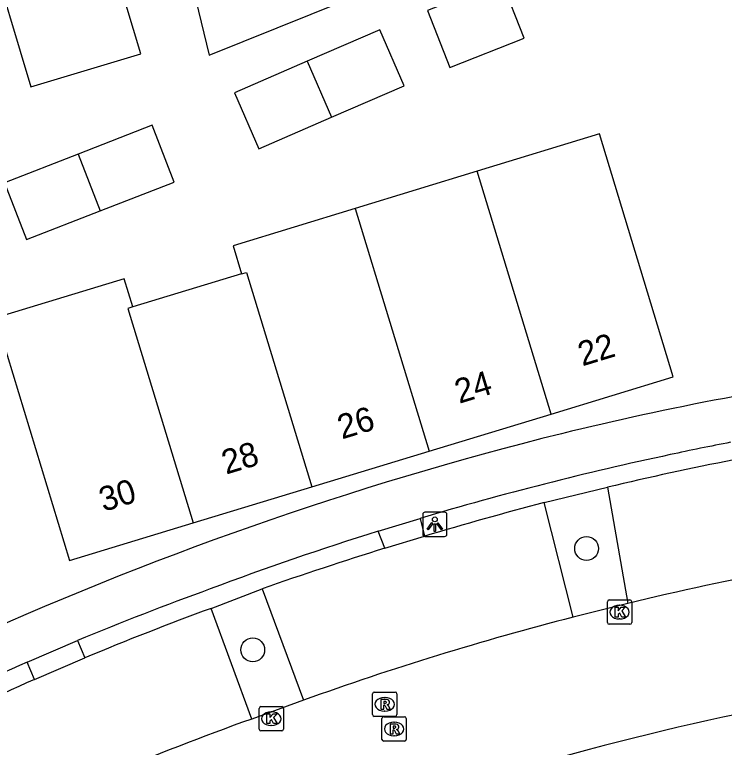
# Model space of a CAD drawing. Extents: x 160158 to 160921, y 381517 to 382041.
# Drawn here: x 160431.78 to 160460.93, y 381637.81 to 381667.92 of the extents above; entities that cross this region are included whole.
import ezdxf

# ---------------------------------------------------------------- set-up
doc = ezdxf.new("R2010")
doc.units = 0
for name, color, linetype in [('IMGEO_Boom', 7, 'Continuous'), ('IMGEO_Haag', 7, 'Continuous'), ('IMGEO_Kolk', 7, 'Continuous'), ('IMGEO_Lichtpunt', 7, 'Continuous'), ('IMGEO_Pand', 7, 'Continuous'), ('IMGEO_Pand_nummerreeks', 7, 'Continuous'), ('IMGEO_Parkeervlak_open', 7, 'Continuous'), ('IMGEO_Rijbaan_lokaal_open', 7, 'Continuous'), ('IMGEO_Rioolput', 7, 'Continuous'), ('IMGEO_Voetpad_open', 7, 'Continuous')]:
    doc.layers.add(name, color=color, linetype=linetype)

msp = doc.modelspace()

# ---------------------------------------------------------------- linework, layer by layer
at = {"layer": 'IMGEO_Boom'}
for centre in [(160455.268, 381645.986), (160441.555, 381641.822)]:
    msp.add_circle(centre, 0.489, dxfattribs=at)
at = {"layer": 'IMGEO_Haag'}
for points in [[(160453.528, 381647.873), (160456.128, 381648.504)], [(160439.844, 381643.526), (160441.936, 381644.326)]]:
    msp.add_lwpolyline(points, dxfattribs=at)
at = {"layer": 'IMGEO_Kolk'}
for p, q in [((160456.12, 381642.945), (160456.12, 381643.797)), ((160456.195, 381643.871), (160457.047, 381643.871)), ((160457.121, 381643.797), (160457.121, 381642.945)), ((160456.608, 381643.651), (160456.633, 381643.651)), ((160456.631, 381643.091), (160456.606, 381643.091)), ((160457.047, 381642.871), (160456.195, 381642.871)), ((160441.892, 381639.49), (160442.744, 381639.49)), ((160441.817, 381638.564), (160441.817, 381639.416)), ((160442.305, 381639.27), (160442.33, 381639.27)), ((160442.818, 381639.416), (160442.818, 381638.564)), ((160442.328, 381638.71), (160442.303, 381638.71)), ((160442.744, 381638.49), (160441.892, 381638.49))]:
    msp.add_line(p, q, dxfattribs=at)
for points in [[(160456.12, 381642.945), (160456.12, 381643.797)], [(160456.195, 381643.871), (160457.047, 381643.871)], [(160457.121, 381643.797), (160457.121, 381642.945)], [(160456.441, 381643.571), (160456.564, 381643.571), (160456.564, 381643.42), (160456.694, 381643.571), (160456.858, 381643.571), (160456.712, 381643.42), (160456.865, 381643.171), (160456.713, 381643.171), (160456.628, 381643.335), (160456.564, 381643.268), (160456.564, 381643.171), (160456.441, 381643.171), (160456.441, 381643.571)], [(160457.047, 381642.871), (160456.195, 381642.871)], [(160441.892, 381639.49), (160442.744, 381639.49)], [(160441.817, 381638.564), (160441.817, 381639.416)], [(160442.138, 381639.19), (160442.261, 381639.19), (160442.261, 381639.039), (160442.391, 381639.19), (160442.555, 381639.19), (160442.409, 381639.039), (160442.562, 381638.79), (160442.41, 381638.79), (160442.325, 381638.954), (160442.261, 381638.887), (160442.261, 381638.79), (160442.138, 381638.79), (160442.138, 381639.19)], [(160442.818, 381639.416), (160442.818, 381638.564)], [(160442.744, 381638.49), (160441.892, 381638.49)]]:
    msp.add_lwpolyline(points, dxfattribs=at)
for centre, start, end in [((160456.197, 381643.795), 91.552, 178.448), ((160456.197, 381643.795), 91.552, 178.448), ((160457.045, 381643.795), 1.552, 88.448), ((160457.045, 381643.795), 1.552, 88.448), ((160456.197, 381642.947), 181.552, 268.448), ((160456.197, 381642.947), 181.552, 268.448), ((160457.045, 381642.947), 271.552, 358.448), ((160457.045, 381642.947), 271.552, 358.448), ((160441.894, 381639.414), 91.552, 178.448), ((160441.894, 381639.414), 91.552, 178.448), ((160442.742, 381639.414), 1.552, 88.448), ((160442.742, 381639.414), 1.552, 88.448), ((160441.894, 381638.566), 181.552, 268.448), ((160441.894, 381638.566), 181.552, 268.448), ((160442.742, 381638.566), 271.552, 358.448), ((160442.742, 381638.566), 271.552, 358.448)]:
    msp.add_arc(centre, 0.0765, start, end, dxfattribs=at)
for centre, major_axis, ratio, start_param, end_param in [((160456.607, 381643.371), (-0.387, 0.002), 0.722429, 4.712389, 7.853982), ((160456.632, 381643.371), (-0.39, 0.002), 0.717154, 1.570796, 4.712389), ((160442.304, 381638.99), (-0.387, 0.002), 0.722429, 4.712389, 7.853982), ((160442.329, 381638.99), (-0.39, 0.002), 0.717154, 1.570796, 4.712389)]:
    msp.add_ellipse(centre, major_axis=major_axis, ratio=ratio, start_param=start_param, end_param=end_param, dxfattribs=at)
at = {"layer": 'IMGEO_Lichtpunt'}
for p, q in [((160448.536, 381647.384), (160448.536, 381646.577)), ((160448.536, 381647.384), (160448.536, 381646.577)), ((160449.438, 381647.479), (160448.63, 381647.479)), ((160449.438, 381647.479), (160448.63, 381647.479)), ((160449.532, 381646.577), (160449.532, 381647.384)), ((160449.532, 381646.577), (160449.532, 381647.384)), ((160448.63, 381646.483), (160449.438, 381646.483)), ((160448.63, 381646.483), (160449.438, 381646.483))]:
    msp.add_line(p, q, dxfattribs=at)
for points in [[(160448.91, 381647.048), (160448.949, 381647.02), (160448.761, 381646.758), (160448.723, 381646.785), (160448.91, 381647.048)], [(160449.012, 381647), (160449.059, 381647), (160449.059, 381646.678), (160449.012, 381646.678), (160449.012, 381647)], [(160449.122, 381647.02), (160449.16, 381647.047), (160449.347, 381646.785), (160449.308, 381646.757), (160449.122, 381647.02)]]:
    msp.add_lwpolyline(points, dxfattribs=at)
msp.add_circle((160449.035, 381647.182), 0.0994, dxfattribs=at)
for centre, start, end in [((160448.63, 381647.384), 90, 180), ((160448.63, 381647.384), 90, 180), ((160449.438, 381647.384), 0, 90), ((160449.438, 381647.384), 0, 90), ((160448.63, 381646.577), 180, 270), ((160448.63, 381646.577), 180, 270), ((160449.438, 381646.577), 270, 0), ((160449.438, 381646.577), 270, 360)]:
    msp.add_arc(centre, 0.0946, start, end, dxfattribs=at)
at = {"layer": 'IMGEO_Pand'}
for points in [[(160439.763, 381666.262), (160445.346, 381668.511), (160444.596, 381671.602), (160441.897, 381670.947), (160441.315, 381673.35), (160438.226, 381672.601), (160439.763, 381666.262)], [(160432.441, 381664.956), (160436.955, 381666.315), (160435.144, 381672.33), (160430.629, 381670.97), (160432.441, 381664.956)], [(160451.793, 381669.293), (160448.731, 381668.089), (160449.647, 381665.758), (160452.709, 381666.961), (160451.793, 381669.293)], [(160444.792, 381663.708), (160447.778, 381665.004), (160446.78, 381667.302), (160443.795, 381666.006)], [(160443.795, 381666.006), (160440.809, 381664.709), (160441.806, 381662.412), (160444.792, 381663.708)], [(160443.795, 381666.006), (160444.792, 381663.708)], [(160435.293, 381659.864), (160438.327, 381661.045), (160437.421, 381663.375), (160434.387, 381662.194)], [(160453.813, 381651.511), (160458.83, 381653.037), (160455.794, 381663.02), (160450.779, 381661.486)], [(160434.387, 381662.194), (160431.352, 381661.013), (160432.261, 381658.684), (160435.293, 381659.864)], [(160434.387, 381662.194), (160435.293, 381659.864)], [(160450.779, 381661.486), (160445.764, 381659.952)], [(160453.813, 381651.511), (160450.779, 381661.486)], [(160445.764, 381659.952), (160440.749, 381658.418), (160441.089, 381657.267)], [(160445.764, 381659.952), (160448.795, 381649.985)], [(160441.089, 381657.267), (160436.636, 381655.918)], [(160441.089, 381657.267), (160441.299, 381657.331), (160443.979, 381648.521)], [(160436.636, 381655.918), (160436.271, 381657.061), (160430.989, 381655.469), (160434.023, 381645.493), (160439.106, 381647.039)], [(160436.636, 381655.918), (160436.425, 381655.854), (160439.106, 381647.039)], [(160448.795, 381649.985), (160453.813, 381651.511)], [(160443.979, 381648.521), (160448.795, 381649.985)], [(160439.106, 381647.039), (160443.979, 381648.521)]]:
    msp.add_lwpolyline(points, dxfattribs=at)
at = {"layer": 'IMGEO_Parkeervlak_open'}
for points in [[(160456.128, 381648.504), (160456.961, 381643.727)], [(160454.718, 381643.162), (160453.528, 381647.873)], [(160441.936, 381644.326), (160443.643, 381639.751)], [(160441.513, 381638.978), (160439.844, 381643.526)]]:
    msp.add_lwpolyline(points, dxfattribs=at)
for centre, radius, start, end in [((160485.7, 381524.475), 127.506, 101.02818, 103.41045), ((160492.513, 381499.537), 153.373, 104.72539, 106.63176), ((160493.597, 381496.667), 156.436, 107.33476, 109.28308), ((160483.351, 381525.05), 126.212, 110.16452, 112.69334), ((160484.387, 381523.097), 128.415, 113.7903, 116.2758)]:
    msp.add_arc(centre, radius, start, end, dxfattribs=at)
at = {"layer": 'IMGEO_Rijbaan_lokaal_open'}
for points in [[(160456.961, 381643.727), (160454.718, 381643.162)], [(160443.643, 381639.751), (160441.513, 381638.978)]]:
    msp.add_lwpolyline(points, dxfattribs=at)
for centre, radius, start, end in [((160483.62, 381534.543), 112.392, 97.02826, 103.72125), ((160485.221, 381524.439), 122.579, 104.40904, 109.82768), ((160484.112, 381530.506), 111.004, 96.58427, 106.94484), ((160476.357, 381540.973), 104.015, 109.57182, 116.658)]:
    msp.add_arc(centre, radius, start, end, dxfattribs=at)
at = {"layer": 'IMGEO_Rioolput'}
for p, q in [((160446.549, 381640.084), (160447.401, 381640.084)), ((160446.474, 381639.158), (160446.474, 381640.01)), ((160446.962, 381639.864), (160446.987, 381639.864)), ((160447.475, 381640.01), (160447.475, 381639.158)), ((160446.985, 381639.304), (160446.96, 381639.304)), ((160447.401, 381639.084), (160446.549, 381639.084)), ((160446.862, 381638.144), (160446.862, 381638.996)), ((160446.937, 381639.07), (160447.789, 381639.07)), ((160447.863, 381638.996), (160447.863, 381638.144)), ((160447.35, 381638.85), (160447.375, 381638.85)), ((160447.373, 381638.29), (160447.348, 381638.29)), ((160447.789, 381638.07), (160446.937, 381638.07))]:
    msp.add_line(p, q, dxfattribs=at)
for points in [[(160446.549, 381640.084), (160447.401, 381640.084)], [(160446.474, 381639.158), (160446.474, 381640.01)], [(160447.063, 381639.782), (160446.811, 381639.784), (160446.811, 381639.384)], [(160447.475, 381640.01), (160447.475, 381639.158)], [(160446.811, 381639.384), (160446.935, 381639.384), (160446.935, 381639.546), (160446.946, 381639.546)], [(160446.989, 381639.703), (160446.935, 381639.703), (160446.935, 381639.622)], [(160446.935, 381639.622), (160446.987, 381639.622)], [(160446.993, 381639.517), (160447.064, 381639.384), (160447.204, 381639.384), (160447.139, 381639.51)], [(160447.401, 381639.084), (160446.549, 381639.084)], [(160446.862, 381638.144), (160446.862, 381638.996)], [(160446.937, 381639.07), (160447.789, 381639.07)], [(160447.863, 381638.996), (160447.863, 381638.144)], [(160447.451, 381638.768), (160447.199, 381638.77), (160447.199, 381638.37)], [(160447.377, 381638.689), (160447.323, 381638.689), (160447.323, 381638.608)], [(160447.323, 381638.608), (160447.375, 381638.608)], [(160447.199, 381638.37), (160447.323, 381638.37), (160447.323, 381638.532), (160447.334, 381638.532)], [(160447.381, 381638.503), (160447.452, 381638.37), (160447.592, 381638.37), (160447.527, 381638.496)], [(160447.789, 381638.07), (160446.937, 381638.07)]]:
    msp.add_lwpolyline(points, dxfattribs=at)
for centre, radius, start, end in [((160446.551, 381640.008), 0.0765, 91.552, 178.448), ((160446.551, 381640.008), 0.0765, 91.552, 178.448), ((160447.399, 381640.008), 0.0765, 1.552, 88.448), ((160447.399, 381640.008), 0.0765, 1.552, 88.448), ((160447.062, 381639.672), 0.109, 350.3612, 89.416), ((160446.945, 381639.493), 0.0533, 26.0293, 88.6989), ((160446.971, 381639.811), 0.19, 274.7715, 282.9687), ((160446.995, 381639.607), 0.0964, 77.0061, 93.1865), ((160447.009, 381639.664), 0.0378, 276.6634, 79.6772), ((160447.06, 381639.672), 0.112, 277.5842, 350.9817), ((160447.044, 381639.457), 0.108, 29.5134, 73.7905), ((160446.551, 381639.16), 0.0765, 181.552, 268.448), ((160446.551, 381639.16), 0.0765, 181.552, 268.448), ((160446.939, 381638.994), 0.0765, 91.552, 178.448), ((160446.939, 381638.994), 0.0765, 91.552, 178.448), ((160447.399, 381639.16), 0.0765, 271.552, 358.448), ((160447.399, 381639.16), 0.0765, 271.552, 358.448), ((160447.787, 381638.994), 0.0765, 1.552, 88.448), ((160447.787, 381638.994), 0.0765, 1.552, 88.448), ((160447.359, 381638.797), 0.19, 274.7715, 282.9687), ((160447.383, 381638.593), 0.0964, 77.0061, 93.1865), ((160447.397, 381638.65), 0.0378, 276.6634, 79.6772), ((160447.45, 381638.658), 0.109, 350.3612, 89.416), ((160447.448, 381638.658), 0.112, 277.5842, 350.9817), ((160447.333, 381638.479), 0.0533, 26.0293, 88.6989), ((160447.432, 381638.443), 0.108, 29.5134, 73.7905), ((160446.939, 381638.146), 0.0765, 181.552, 268.448), ((160446.939, 381638.146), 0.0765, 181.552, 268.448), ((160447.787, 381638.146), 0.0765, 271.552, 358.448), ((160447.787, 381638.146), 0.0765, 271.552, 358.448)]:
    msp.add_arc(centre, radius, start, end, dxfattribs=at)
for centre, major_axis, ratio, start_param, end_param in [((160446.961, 381639.584), (-0.387, 0.002), 0.722429, 4.712389, 7.853982), ((160446.986, 381639.584), (-0.39, 0.002), 0.717154, 1.570796, 4.712389), ((160447.349, 381638.57), (-0.387, 0.002), 0.722429, 4.712389, 7.853982), ((160447.374, 381638.57), (-0.39, 0.002), 0.717154, 1.570796, 4.712389)]:
    msp.add_ellipse(centre, major_axis=major_axis, ratio=ratio, start_param=start_param, end_param=end_param, dxfattribs=at)
at = {"layer": 'IMGEO_Voetpad_open'}
for points in [[(160446.712, 381646.698), (160448.431, 381647.223)], [(160448.431, 381647.223), (160448.615, 381646.494)], [(160446.986, 381645.997), (160446.712, 381646.698)], [(160446.986, 381645.997), (160448.615, 381646.494)], [(160432.288, 381641.314), (160434.354, 381642.2)], [(160434.354, 381642.2), (160434.659, 381641.491)], [(160432.586, 381640.601), (160432.288, 381641.314)], [(160432.586, 381640.601), (160434.659, 381641.491)]]:
    msp.add_lwpolyline(points, dxfattribs=at)
for centre, radius, start, end in [((160488.536, 381505.783), 148.954, 97.24509, 100.68216), ((160483.764, 381530.815), 123.471, 100.65901, 103.83568), ((160488.845, 381512.009), 142.948, 104.01054, 114.65965), ((160483.117, 381537.059), 115.395, 100.95735, 102.21334), ((160486.065, 381521.051), 131.665, 101.99345, 106.60854), ((160486.351, 381520.201), 132.563, 107.39894, 110.55717), ((160480.581, 381531.552), 119.916, 109.88027, 112.67452), ((160480.196, 381532.352), 119.029, 113.73395, 119.08731), ((160483.244, 381536.446), 102.975, 93.6643, 102.83892)]:
    msp.add_arc(centre, radius, start, end, dxfattribs=at)

# ---------------------------------------------------------------- texts
at = {"layer": 'IMGEO_Pand_nummerreeks'}
for s, rotation, p in [('22', 16.9194, (160455.093, 381653.468)), ('24', 16.9137, (160450.035, 381651.93)), ('26', 16.908, (160445.217, 381650.465)), ('28', 16.9309, (160440.46, 381649.019)), ('30', 16.9194, (160435.424, 381647.487)), ('30', 16.9194, (160435.424, 381647.487)), ('30', 16.9194, (160435.424, 381647.487)), ('30', 16.9194, (160435.424, 381647.487)), ('30', 16.9194, (160435.424, 381647.487)), ('30', 16.9194, (160435.424, 381647.487)), ('30', 16.9194, (160435.424, 381647.487)), ('30', 16.9194, (160435.424, 381647.487)), ('30', 16.9194, (160435.424, 381647.487)), ('30', 16.9194, (160435.424, 381647.487)), ('30', 16.9194, (160435.424, 381647.487)), ('30', 16.9194, (160435.424, 381647.487)), ('30', 16.9194, (160435.424, 381647.487)), ('30', 16.9194, (160435.424, 381647.487)), ('30', 16.9194, (160435.424, 381647.487)), ('30', 16.9194, (160435.424, 381647.487)), ('30', 16.9194, (160435.424, 381647.487)), ('30', 16.9194, (160435.424, 381647.487)), ('30', 16.9194, (160435.424, 381647.487)), ('30', 16.9194, (160435.424, 381647.487)), ('30', 16.9194, (160435.424, 381647.487)), ('30', 16.9194, (160435.424, 381647.487)), ('30', 16.9194, (160435.424, 381647.487)), ('30', 16.9194, (160435.424, 381647.487)), ('30', 16.9194, (160435.424, 381647.487)), ('30', 16.9194, (160435.424, 381647.487)), ('30', 16.9194, (160435.424, 381647.487)), ('30', 16.9194, (160435.424, 381647.487)), ('30', 16.9194, (160435.424, 381647.487)), ('30', 16.9194, (160435.424, 381647.487)), ('30', 16.9194, (160435.424, 381647.487)), ('30', 16.9194, (160435.424, 381647.487)), ('30', 16.9194, (160435.424, 381647.487))]:
    msp.add_text(s, height=1, rotation=rotation, dxfattribs=at).set_placement(p)

doc.saveas('drawing.dxf')
